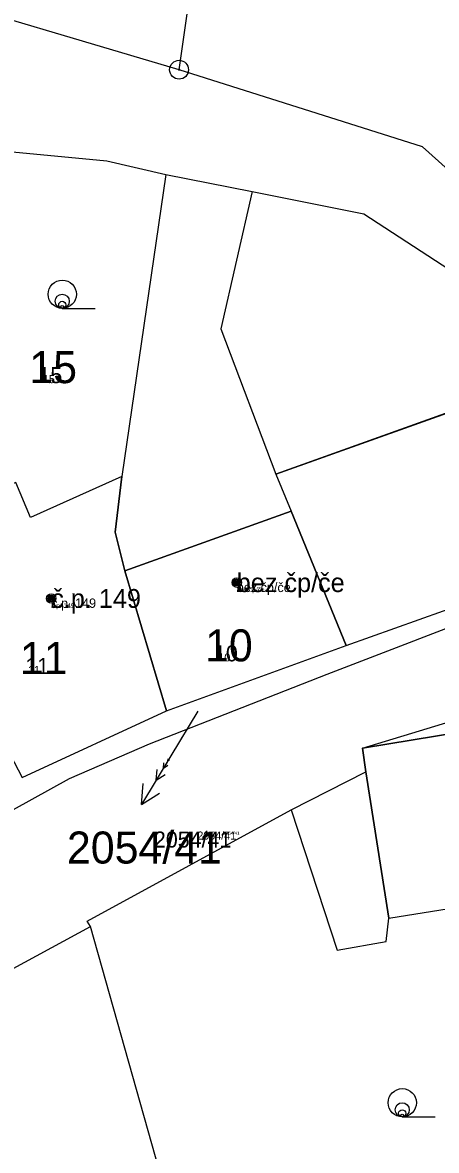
# Model space of a CAD drawing. Extents: x -744652 to -739090, y -980828 to -975855.
# Drawn here: x -742315.3 to -742293.4, y -978625.3 to -978565.5 of the extents above; entities that cross this region are included whole.
import ezdxf

# ---------------------------------------------------------------- set-up
doc = ezdxf.new("R2010")
doc.units = 0
for name, color, linetype in [('KAT_02_hranice parcel', 7, 'Continuous'), ('KAT_03_1000_st čísla parcelní', 7, 'Continuous'), ('KAT_03_1000_čísla parcelní', 7, 'Continuous'), ('KAT_03_1000_čísla popisná', 7, 'Continuous'), ('KAT_03_100_st čísla parcelní', 7, 'Continuous'), ('KAT_03_100_čísla parcelní', 7, 'Continuous'), ('KAT_03_100_čísla popisná', 7, 'Continuous'), ('KAT_03_250_st čísla parcelní', 7, 'Continuous'), ('KAT_03_250_čísla parcelní', 7, 'Continuous'), ('KAT_03_250_čísla popisná', 7, 'Continuous'), ('KAT_03_500_st čísla parcelní', 7, 'Continuous'), ('KAT_03_500_čísla parcelní', 7, 'Continuous'), ('KAT_03_500_čísla popisná', 7, 'Continuous'), ('KAT_04_vnitřní kresba', 7, 'Continuous'), ('KAT_05_1000_značky kultur', 7, 'Continuous'), ('KAT_05_100_značky kultur', 7, 'Continuous'), ('KAT_05_250_značky kultur', 7, 'Continuous'), ('KAT_05_500_značky kultur', 7, 'Continuous'), ('KAT_07_1000_značky budov', 7, 'Continuous'), ('KAT_07_100_značky budov', 7, 'Continuous'), ('KAT_07_500_značky budov', 7, 'Continuous'), ('KAT_11_značky bodu BP', 7, 'Continuous'), ('KAT_12_pomocná šipka', 7, 'Continuous'), ('KAT_14_plocha_budovy', 7, 'Continuous')]:
    doc.layers.add(name, color=color, linetype=linetype)

msp = doc.modelspace()

# ---------------------------------------------------------------- linework, layer by layer
at = {"layer": 'KAT_02_hranice parcel'}
for p, q in [((-742307, -978567.97), (-742304.8, -978552.48)), ((-742307.71, -978573.53), (-742310.03, -978589.56)), ((-742307.71, -978573.53), (-742303.13, -978574.44)), ((-742307.67, -978602), (-742298.14, -978598.54)), ((-742315.33, -978605.55), (-742307.67, -978602))]:
    msp.add_line(p, q, dxfattribs=at)
for points in [[(-742307, -978567.97), (-742321.91, -978563.54), (-742327.66, -978561.91)], [(-742284.76, -978580.03), (-742289.66, -978576.04), (-742294.09, -978572.07), (-742307, -978567.97)], [(-742316.21, -978572.29), (-742310.83, -978572.81), (-742307.71, -978573.53)], [(-742303.13, -978574.44), (-742304.78, -978581.73), (-742301.86, -978589.45), (-742301.06, -978591.4), (-742298.14, -978598.54)], [(-742303.13, -978574.44), (-742297.2, -978575.63), (-742281.7, -978585.72), (-742279.7, -978590.96), (-742279.79, -978591.42)], [(-742310.03, -978589.56), (-742314.88, -978591.74), (-742315.66, -978589.88), (-742319.27, -978591.43), (-742318.4, -978593.32), (-742319.85, -978594.01)], [(-742310.03, -978589.56), (-742310.39, -978592.52), (-742309.88, -978594.57), (-742307.67, -978602)], [(-742280.7, -978591.76), (-742280.38, -978592.84), (-742299.17, -978600.08), (-742308.59, -978603.78), (-742312.82, -978605.62), (-742321.76, -978610.55), (-742327.66, -978613.99), (-742329.86, -978615.06), (-742331.41, -978614.86)], [(-742298.14, -978598.54), (-742283.94, -978593.47), (-742284.07, -978593.03), (-742280.7, -978591.76)], [(-742301.05, -978607.26), (-742297.09, -978605.24), (-742297.28, -978603.98), (-742284.55, -978600.12)], [(-742311.7, -978613.45), (-742311.87, -978613.18), (-742301.05, -978607.26)], [(-742301.05, -978607.26), (-742298.62, -978614.71), (-742296.02, -978614.25), (-742295.88, -978613.02), (-742290.91, -978612.21), (-742290.57, -978614.48), (-742286.96, -978613.97), (-742287.12, -978612.77), (-742285.9, -978612.5), (-742282.86, -978612.26)], [(-742340.33, -978626.72), (-742327.89, -978621.78), (-742327.7, -978622.15), (-742311.7, -978613.45)], [(-742304.55, -978637.25), (-742307.63, -978627.87), (-742311.7, -978613.45)]]:
    msp.add_lwpolyline(points, dxfattribs=at)
at = {"layer": 'KAT_03_1000_čísla popisná'}
for centre in [(-742303.94, -978595.2), (-742303.94, -978595.2), (-742313.78, -978596.04), (-742313.78, -978596.04)]:
    msp.add_circle(centre, 0.25, dxfattribs=at)
at = {"layer": 'KAT_03_100_čísla popisná'}
for p, q in [((-742306.648, -978603.091), (-742306.792, -978603.329)), ((-742307.44, -978604.4), (-742307.595, -978604.657)), ((-742307.595, -978604.657), (-742307.586, -978604.546)), ((-742307.595, -978604.657), (-742307.5, -978604.597))]:
    msp.add_line(p, q, dxfattribs=at)
for centre in [(-742303.94, -978595.2), (-742303.94, -978595.2), (-742313.78, -978596.04), (-742313.78, -978596.04)]:
    msp.add_circle(centre, 0.025, dxfattribs=at)
at = {"layer": 'KAT_03_250_čísla popisná'}
for p, q in [((-742306.36, -978602.615), (-742307.08, -978603.805)), ((-742306.54, -978602.912), (-742306.9, -978603.508)), ((-742307.44, -978604.4), (-742308.213, -978605.686)), ((-742307.44, -978604.4), (-742307.826, -978605.043)), ((-742307.826, -978605.043), (-742307.805, -978604.764)), ((-742307.826, -978605.043), (-742307.59, -978604.893)), ((-742308.213, -978605.686), (-742308.169, -978605.128)), ((-742308.213, -978605.686), (-742307.741, -978605.386))]:
    msp.add_line(p, q, dxfattribs=at)
for centre in [(-742303.94, -978595.2), (-742303.94, -978595.2), (-742313.78, -978596.04), (-742313.78, -978596.04)]:
    msp.add_circle(centre, 0.0625, dxfattribs=at)
at = {"layer": 'KAT_03_500_čísla popisná'}
for p, q in [((-742306.36, -978602.615), (-742307.08, -978603.805)), ((-742307.44, -978604.4), (-742308.213, -978605.686)), ((-742308.213, -978605.686), (-742308.169, -978605.128)), ((-742308.213, -978605.686), (-742307.741, -978605.386))]:
    msp.add_line(p, q, dxfattribs=at)
for centre in [(-742303.94, -978595.2), (-742303.94, -978595.2), (-742313.78, -978596.04), (-742313.78, -978596.04)]:
    msp.add_circle(centre, 0.125, dxfattribs=at)
at = {"layer": 'KAT_04_vnitřní kresba'}
for p, q in [((-742301.86, -978589.45), (-742287.22, -978584.19)), ((-742309.88, -978594.57), (-742301.06, -978591.4)), ((-742297.28, -978603.98), (-742284.26, -978601.84)), ((-742295.88, -978613.02), (-742297.09, -978605.24))]:
    msp.add_line(p, q, dxfattribs=at)
at = {"layer": 'KAT_05_1000_značky kultur'}
for p, q in [((-742313.193, -978580.64), (-742311.443, -978580.64)), ((-742295.163, -978623.56), (-742293.413, -978623.56))]:
    msp.add_line(p, q, dxfattribs=at)
for centre in [(-742313.193, -978579.89), (-742295.163, -978622.81)]:
    msp.add_circle(centre, 0.75, dxfattribs=at)
at = {"layer": 'KAT_05_100_značky kultur'}
for p, q in [((-742313.199, -978580.64), (-742313.024, -978580.64)), ((-742295.169, -978623.56), (-742294.994, -978623.56))]:
    msp.add_line(p, q, dxfattribs=at)
for centre in [(-742313.199, -978580.565), (-742295.169, -978623.485)]:
    msp.add_circle(centre, 0.075, dxfattribs=at)
at = {"layer": 'KAT_05_250_značky kultur'}
for p, q in [((-742313.198, -978580.64), (-742312.761, -978580.64)), ((-742295.168, -978623.56), (-742294.731, -978623.56))]:
    msp.add_line(p, q, dxfattribs=at)
for centre in [(-742313.198, -978580.452), (-742295.168, -978623.372)]:
    msp.add_circle(centre, 0.187, dxfattribs=at)
at = {"layer": 'KAT_05_500_značky kultur'}
for p, q in [((-742313.196, -978580.64), (-742312.321, -978580.64)), ((-742295.167, -978623.56), (-742294.292, -978623.56))]:
    msp.add_line(p, q, dxfattribs=at)
for centre in [(-742313.196, -978580.265), (-742295.166, -978623.185)]:
    msp.add_circle(centre, 0.375, dxfattribs=at)
at = {"layer": 'KAT_07_1000_značky budov'}
for centre in [(-742303.947, -978595.199), (-742313.787, -978596.039)]:
    msp.add_circle(centre, 0.175, dxfattribs=at)
at = {"layer": 'KAT_07_100_značky budov'}
for centre in [(-742303.941, -978595.2), (-742313.781, -978596.04)]:
    msp.add_circle(centre, 0.0175, dxfattribs=at)
at = {"layer": 'KAT_07_500_značky budov'}
for centre, radius in [((-742303.943, -978595.2), 0.0875), ((-742303.942, -978595.2), 0.0438), ((-742313.783, -978596.04), 0.0875), ((-742313.782, -978596.04), 0.0438)]:
    msp.add_circle(centre, radius, dxfattribs=at)
at = {"layer": 'KAT_11_značky bodu BP'}
for radius in [0.5, 0.0303]:
    msp.add_circle((-742307, -978567.97), radius, dxfattribs=at)
at = {"layer": 'KAT_12_pomocná šipka'}
for p, q in [((-742306, -978602.02), (-742307.44, -978604.4)), ((-742307.44, -978604.4), (-742308.986, -978606.972)), ((-742308.986, -978606.972), (-742308.899, -978605.856)), ((-742308.986, -978606.972), (-742308.041, -978606.372))]:
    msp.add_line(p, q, dxfattribs=at)
at = {"layer": 'KAT_14_plocha_budovy'}
for points in [[(-742284.07, -978593.03), (-742287.22, -978584.19), (-742301.86, -978589.45), (-742301.06, -978591.4), (-742298.14, -978598.54), (-742283.94, -978593.47)], [(-742319.85, -978594.01), (-742320.22, -978596.19), (-742315.33, -978605.55), (-742307.67, -978602), (-742309.88, -978594.57), (-742310.39, -978592.52), (-742310.03, -978589.56), (-742314.88, -978591.74), (-742315.66, -978589.88), (-742319.27, -978591.43), (-742318.4, -978593.32)], [(-742301.06, -978591.4), (-742309.88, -978594.57), (-742307.67, -978602), (-742298.14, -978598.54)], [(-742282.86, -978612.26), (-742283.01, -978610.94), (-742282.76, -978610.87), (-742284.26, -978601.84), (-742297.28, -978603.98), (-742297.09, -978605.24), (-742295.88, -978613.02), (-742290.91, -978612.21), (-742290.57, -978614.48), (-742286.96, -978613.97), (-742287.12, -978612.77), (-742285.9, -978612.5)]]:
    msp.add_lwpolyline(points, close=True, dxfattribs=at)

# ---------------------------------------------------------------- texts
at = {"layer": 'KAT_03_1000_st čísla parcelní'}
for s, p in [('10', (-742305.622, -978599.38)), ('11', (-742315.442, -978600.05))]:
    msp.add_text(s, height=1.7, dxfattribs=at).set_placement(p)
at = {"layer": 'KAT_03_1000_čísla parcelní'}
for s, p in [('15', (-742314.942, -978584.61)), ('2054/41', (-742312.946, -978610.113))]:
    msp.add_text(s, height=1.7, dxfattribs=at).set_placement(p)
at = {"layer": 'KAT_03_1000_čísla popisná'}
for s, height, p in [('bez čp/če', 1, (-742303.94, -978595.7)), ('č.p. 149', 1, (-742313.78, -978596.54)), ('10', 0.017, (-742304.688, -978599.38)), ('11', 0.017, (-742314.879, -978600.05))]:
    msp.add_text(s, height=height, dxfattribs=at).set_placement(p)
at = {"layer": 'KAT_03_100_st čísla parcelní'}
for s, p in [('10', (-742304.773, -978599.38)), ('11', (-742314.93, -978600.05))]:
    msp.add_text(s, height=0.17, dxfattribs=at).set_placement(p)
at = {"layer": 'KAT_03_100_čísla parcelní'}
for s, p in [('15', (-742314.075, -978584.61)), ('2054/41', (-742304.646, -978608.583))]:
    msp.add_text(s, height=0.17, dxfattribs=at).set_placement(p)
at = {"layer": 'KAT_03_100_čísla popisná'}
for s, height, p in [('bez čp/če', 0.1, (-742303.94, -978595.7)), ('č.p. 149', 0.1, (-742313.78, -978596.54)), ('10', 0.0017, (-742304.679, -978599.38)), ('11', 0.0017, (-742314.874, -978600.05))]:
    msp.add_text(s, height=height, dxfattribs=at).set_placement(p)
at = {"layer": 'KAT_03_250_st čísla parcelní'}
for s, p in [('10', (-742304.914, -978599.38)), ('11', (-742315.015, -978600.05))]:
    msp.add_text(s, height=0.425, dxfattribs=at).set_placement(p)
at = {"layer": 'KAT_03_250_čísla parcelní'}
for s, p in [('15', (-742314.219, -978584.61)), ('2054/41', (-742306.03, -978608.838))]:
    msp.add_text(s, height=0.425, dxfattribs=at).set_placement(p)
at = {"layer": 'KAT_03_250_čísla popisná'}
for s, height, p in [('bez čp/če', 0.25, (-742303.94, -978595.7)), ('č.p. 149', 0.25, (-742313.78, -978596.54)), ('10', 0.00425, (-742304.681, -978599.38)), ('11', 0.00425, (-742314.875, -978600.05))]:
    msp.add_text(s, height=height, dxfattribs=at).set_placement(p)
at = {"layer": 'KAT_03_500_st čísla parcelní'}
for s, p in [('10', (-742305.15, -978599.38)), ('11', (-742315.158, -978600.05))]:
    msp.add_text(s, height=0.85, dxfattribs=at).set_placement(p)
at = {"layer": 'KAT_03_500_čísla parcelní'}
for s, p in [('15', (-742314.46, -978584.61)), ('2054/41', (-742308.335, -978609.263))]:
    msp.add_text(s, height=0.85, dxfattribs=at).set_placement(p)
at = {"layer": 'KAT_03_500_čísla popisná'}
for s, height, p in [('bez čp/če', 0.5, (-742303.94, -978595.7)), ('č.p. 149', 0.5, (-742313.78, -978596.54)), ('10', 0.0085, (-742304.683, -978599.38)), ('11', 0.0085, (-742314.876, -978600.05))]:
    msp.add_text(s, height=height, dxfattribs=at).set_placement(p)

doc.saveas('drawing.dxf')
